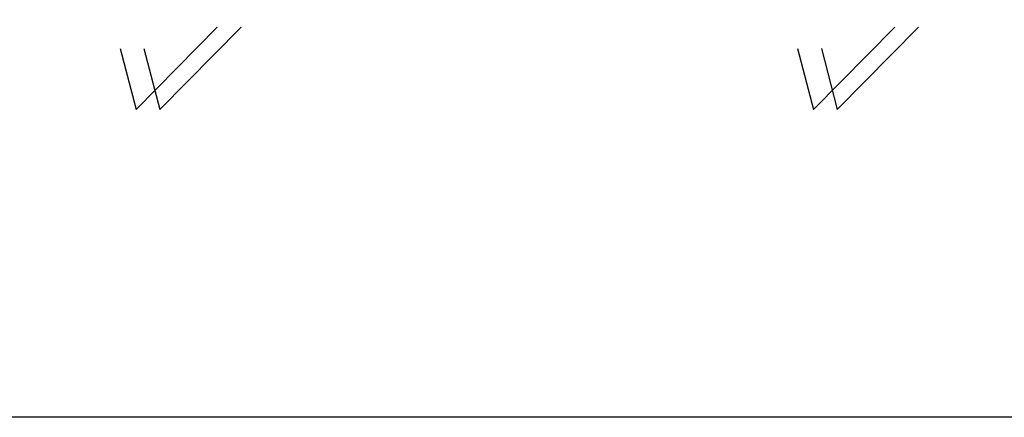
# Model space of a CAD drawing. Header units: millimetres. Extents: x -33345 to 4712671, y -3392 to 121473.
# Tile 336 of 656: x 1865194 to 1981640, y -3392 to 43634. Entities that reach past the tile are written whole.
import ezdxf

# ---------------------------------------------------------------- set-up
doc = ezdxf.new("R2010")
doc.units = ezdxf.units.MM

msp = doc.modelspace()

# ---------------------------------------------------------------- linework, layer by layer
at = {"color": 3, "lineweight": 30, "ltscale": 100}
msp.add_lwpolyline([(-33344.658, 121472.664), (4712671.379, 121472.664), (4712671.379, -3391.647), (-33344.658, -3391.647)], close=True, dxfattribs=at)
at = {"color": 5, "lineweight": 30}
for points in [[(1877067.787, 40214.208), (1878949.735, 33025.798), (1888561.134, 42767.101)], [(1879890.718, 40214.208), (1881772.666, 33025.798), (1891384.064, 42767.101)], [(1957187.286, 40214.208), (1959069.234, 33025.798), (1968680.633, 42767.101)], [(1960010.216, 40214.208), (1961892.165, 33025.798), (1971503.563, 42767.101)]]:
    msp.add_lwpolyline(points, dxfattribs=at)

doc.saveas('drawing.dxf')
